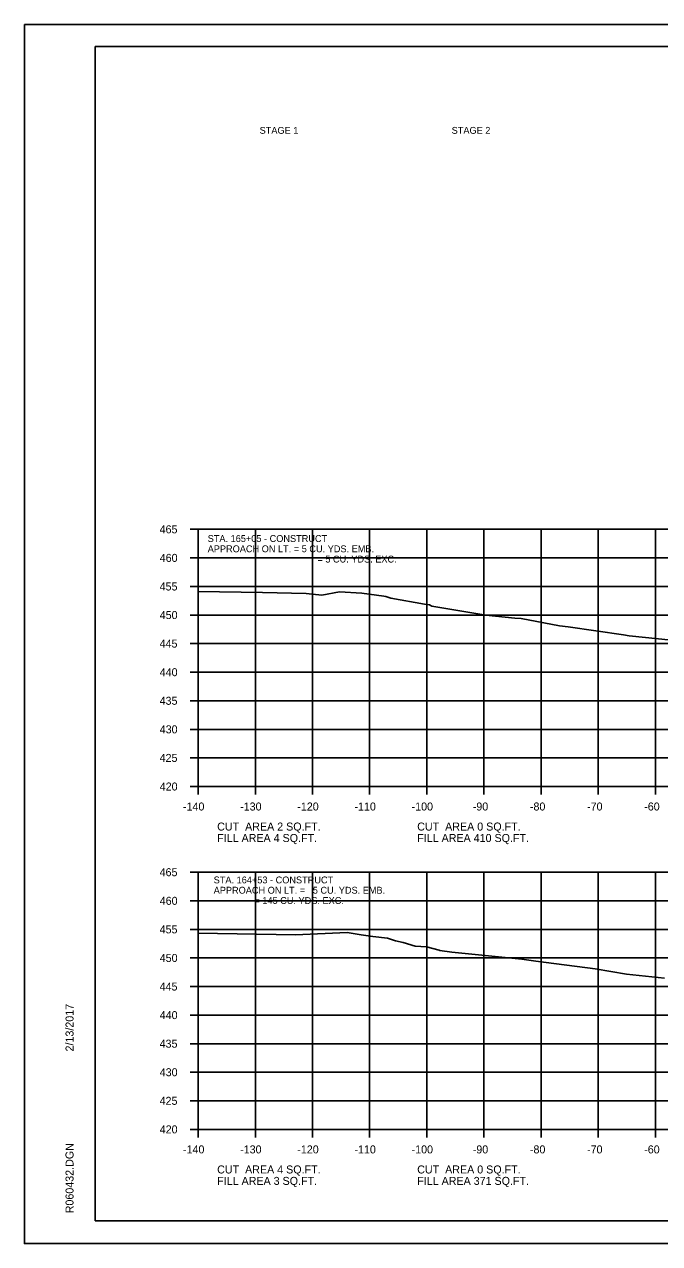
# Model space of a CAD drawing. Extents: x 1538688 to 1540766, y 656250 to 671912.
# Drawn here: x 1538687.8 to 1538798.9, y 668284.8 to 668498.2 of the extents above; entities that cross this region are included whole.
import ezdxf

# ---------------------------------------------------------------- set-up
doc = ezdxf.new("R2010")
doc.units = 0
for name, color, linetype in [('18', 7, 'Continuous'), ('22', 7, 'Continuous'), ('26', 7, 'Continuous'), ('7', 7, 'Continuous'), ('Borings', 7, 'Continuous'), ('Default', 7, 'Continuous'), ('Horizontal Alignment', 7, 'Continuous'), ('RipRap', 7, 'Continuous')]:
    doc.layers.add(name, color=color, linetype=linetype)

msp = doc.modelspace()

# ---------------------------------------------------------------- linework, layer by layer
at = {"layer": '18'}
for points in [[(1538718.18, 668398.91), (1538729.44, 668398.75), (1538737.08, 668398.57), (1538739.81, 668398.29), (1538742.93, 668398.89), (1538746.81, 668398.65), (1538750.64, 668398.09), (1538751.03, 668398.06), (1538751.91, 668397.79), (1538757.77, 668396.74), (1538758.67, 668396.61), (1538759.05, 668396.36), (1538768.51, 668394.8), (1538773.61, 668394.29), (1538774.7, 668394.19), (1538781.39, 668392.95), (1538782.92, 668392.72), (1538792.62, 668391.33), (1538793.58, 668391.19), (1538803.28, 668390.2)], [(1538718.18, 668339.12), (1538735.19, 668338.87), (1538744.25, 668339.25), (1538746.71, 668338.85), (1538748.72, 668338.57), (1538751.28, 668338.26), (1538752.72, 668337.81), (1538754.07, 668337.53), (1538756.15, 668336.86), (1538758.14, 668336.78), (1538760.35, 668336.16), (1538760.47, 668336.1), (1538762.57, 668335.84), (1538774.82, 668334.61), (1538777.26, 668334.23), (1538787.65, 668332.89), (1538793.13, 668331.99), (1538799.76, 668331.3)]]:
    msp.add_lwpolyline(points, dxfattribs=at)
at = {"layer": '22'}
for p, q in [((1538718.18, 668409.81), (1538998.18, 668409.81)), ((1538718.18, 668364.81), (1538718.18, 668409.81)), ((1538718.18, 668409.81), (1538998.18, 668409.81)), ((1538718.18, 668364.81), (1538718.18, 668409.81)), ((1538728.18, 668364.81), (1538728.18, 668409.81)), ((1538728.18, 668364.81), (1538728.18, 668409.81)), ((1538738.18, 668364.81), (1538738.18, 668409.81)), ((1538738.18, 668364.81), (1538738.18, 668409.81)), ((1538748.18, 668364.81), (1538748.18, 668409.81)), ((1538748.18, 668364.81), (1538748.18, 668409.81)), ((1538758.18, 668364.81), (1538758.18, 668409.81)), ((1538758.18, 668364.81), (1538758.18, 668409.81)), ((1538768.18, 668364.81), (1538768.18, 668409.81)), ((1538768.18, 668364.81), (1538768.18, 668409.81)), ((1538778.18, 668364.81), (1538778.18, 668409.81)), ((1538778.18, 668364.81), (1538778.18, 668409.81)), ((1538788.18, 668364.81), (1538788.18, 668409.81)), ((1538788.18, 668364.81), (1538788.18, 668409.81)), ((1538798.18, 668364.81), (1538798.18, 668409.81)), ((1538798.18, 668364.81), (1538798.18, 668409.81)), ((1538718.18, 668404.81), (1538998.18, 668404.81)), ((1538718.18, 668404.81), (1538998.18, 668404.81)), ((1538718.18, 668399.81), (1538998.18, 668399.81)), ((1538718.18, 668399.81), (1538998.18, 668399.81)), ((1538718.18, 668394.81), (1538998.18, 668394.81)), ((1538718.18, 668394.81), (1538998.18, 668394.81)), ((1538718.18, 668389.81), (1538998.18, 668389.81)), ((1538718.18, 668389.81), (1538998.18, 668389.81)), ((1538718.18, 668384.81), (1538998.18, 668384.81)), ((1538718.18, 668384.81), (1538998.18, 668384.81)), ((1538718.18, 668379.81), (1538998.18, 668379.81)), ((1538718.18, 668379.81), (1538998.18, 668379.81)), ((1538718.18, 668374.81), (1538998.18, 668374.81)), ((1538718.18, 668374.81), (1538998.18, 668374.81)), ((1538718.18, 668369.81), (1538998.18, 668369.81)), ((1538718.18, 668369.81), (1538998.18, 668369.81)), ((1538718.18, 668364.81), (1538998.18, 668364.81)), ((1538718.18, 668364.81), (1538998.18, 668364.81)), ((1538718.18, 668349.81), (1538998.18, 668349.81)), ((1538718.18, 668304.81), (1538718.18, 668349.81)), ((1538728.18, 668304.81), (1538728.18, 668349.81)), ((1538738.18, 668304.81), (1538738.18, 668349.81)), ((1538748.18, 668304.81), (1538748.18, 668349.81)), ((1538758.18, 668304.81), (1538758.18, 668349.81)), ((1538768.18, 668304.81), (1538768.18, 668349.81)), ((1538778.18, 668304.81), (1538778.18, 668349.81)), ((1538788.18, 668304.81), (1538788.18, 668349.81)), ((1538798.18, 668304.81), (1538798.18, 668349.81)), ((1538718.18, 668344.81), (1538998.18, 668344.81)), ((1538718.18, 668339.81), (1538998.18, 668339.81)), ((1538718.18, 668334.81), (1538998.18, 668334.81)), ((1538718.18, 668329.81), (1538998.18, 668329.81)), ((1538718.18, 668324.81), (1538998.18, 668324.81)), ((1538718.18, 668319.81), (1538998.18, 668319.81)), ((1538718.18, 668314.81), (1538998.18, 668314.81)), ((1538718.18, 668309.81), (1538998.18, 668309.81)), ((1538718.18, 668304.81), (1538998.18, 668304.81))]:
    msp.add_line(p, q, dxfattribs=at)
at = {"layer": '26'}
for p, q in [((1538687.78, 668498.16), (1539021.11, 668498.16)), ((1538687.78, 668284.83), (1539021.11, 668284.83))]:
    msp.add_line(p, q, dxfattribs=at)
msp.add_lwpolyline([(1538687.77, 668498.16), (1539021.11, 668498.16), (1539021.11, 668284.83), (1538687.77, 668284.83)], close=True, dxfattribs=at)
at = {"layer": 'Borings'}
for p, q in [((1538716.78, 668409.81), (1538718.18, 668409.81)), ((1538718.18, 668364.81), (1538718.18, 668409.81)), ((1538716.78, 668404.81), (1538718.18, 668404.81)), ((1538716.78, 668399.81), (1538718.18, 668399.81)), ((1538716.78, 668394.81), (1538718.18, 668394.81)), ((1538716.78, 668389.81), (1538718.18, 668389.81)), ((1538716.78, 668384.81), (1538718.18, 668384.81)), ((1538716.78, 668379.81), (1538718.18, 668379.81)), ((1538716.78, 668374.81), (1538718.18, 668374.81)), ((1538716.78, 668369.81), (1538718.18, 668369.81)), ((1538716.78, 668364.81), (1538718.18, 668364.81)), ((1538718.18, 668364.81), (1538998.18, 668364.81)), ((1538718.18, 668363.41), (1538718.18, 668364.81)), ((1538728.18, 668363.41), (1538728.18, 668364.81)), ((1538738.18, 668363.41), (1538738.18, 668364.81)), ((1538748.18, 668363.41), (1538748.18, 668364.81)), ((1538758.18, 668363.41), (1538758.18, 668364.81)), ((1538768.18, 668363.41), (1538768.18, 668364.81)), ((1538778.18, 668363.41), (1538778.18, 668364.81)), ((1538788.18, 668363.41), (1538788.18, 668364.81)), ((1538798.18, 668363.41), (1538798.18, 668364.81)), ((1538716.78, 668349.81), (1538718.18, 668349.81)), ((1538718.18, 668304.81), (1538718.18, 668349.81)), ((1538716.78, 668344.81), (1538718.18, 668344.81)), ((1538716.78, 668339.81), (1538718.18, 668339.81)), ((1538716.78, 668334.81), (1538718.18, 668334.81)), ((1538716.78, 668329.81), (1538718.18, 668329.81)), ((1538716.78, 668324.81), (1538718.18, 668324.81)), ((1538716.78, 668319.81), (1538718.18, 668319.81)), ((1538716.78, 668314.81), (1538718.18, 668314.81)), ((1538716.78, 668309.81), (1538718.18, 668309.81)), ((1538716.78, 668304.81), (1538718.18, 668304.81)), ((1538718.18, 668304.81), (1538998.18, 668304.81)), ((1538718.18, 668303.41), (1538718.18, 668304.81)), ((1538728.18, 668303.41), (1538728.18, 668304.81)), ((1538738.18, 668303.41), (1538738.18, 668304.81)), ((1538748.18, 668303.41), (1538748.18, 668304.81)), ((1538758.18, 668303.41), (1538758.18, 668304.81)), ((1538768.18, 668303.41), (1538768.18, 668304.81)), ((1538778.18, 668303.41), (1538778.18, 668304.81)), ((1538788.18, 668303.41), (1538788.18, 668304.81)), ((1538798.18, 668303.41), (1538798.18, 668304.81))]:
    msp.add_line(p, q, dxfattribs=at)
at = {"layer": 'RipRap'}
for p, q in [((1538700.18, 668494.27), (1539016.36, 668494.27)), ((1538700.18, 668288.81), (1538700.18, 668494.27)), ((1538700.18, 668288.81), (1538700.18, 668288.81)), ((1539016.36, 668288.81), (1538700.18, 668288.81))]:
    msp.add_line(p, q, dxfattribs=at)

# ---------------------------------------------------------------- texts
at = {"layer": '7'}
for s, p in [('STA. 165+05 - CONSTRUCT', (1538719.84, 668407.6)), ('APPROACH ON LT. = 5 CU. YDS. EMB.', (1538719.84, 668405.8)), ('= 5 CU. YDS. EXC.', (1538739.04, 668404)), ('STA. 164+53 - CONSTRUCT', (1538720.89, 668347.86)), ('APPROACH ON LT. =   5 CU. YDS. EMB.', (1538720.89, 668346.06)), ('                = 145 CU. YDS. EXC.', (1538720.89, 668344.26))]:
    msp.add_text(s, height=1.2, dxfattribs=at).set_placement(p)
at = {"layer": 'Default'}
for s, p in [('STAGE 1', (1538728.93, 668479.02)), ('STAGE 2', (1538762.53, 668479.02))]:
    msp.add_text(s, height=1.2, dxfattribs=at).set_placement(p)
at = {"layer": 'Horizontal Alignment'}
for s, p in [('465', (1538711.43, 668409.11)), ('460', (1538711.45, 668404.11)), ('455', (1538711.43, 668399.11)), ('450', (1538711.45, 668394.11)), ('445', (1538711.43, 668389.11)), ('440', (1538711.45, 668384.11)), ('435', (1538711.43, 668379.11)), ('430', (1538711.45, 668374.11)), ('425', (1538711.43, 668369.11)), ('420', (1538711.45, 668364.11)), ('-140', (1538715.52, 668360.61)), ('-130', (1538725.52, 668360.61)), ('-120', (1538735.52, 668360.61)), ('-110', (1538745.52, 668360.61)), ('-100', (1538755.52, 668360.61)), ('-90', (1538766.22, 668360.61)), ('-80', (1538776.22, 668360.61)), ('-70', (1538786.22, 668360.61)), ('-60', (1538796.22, 668360.61)), ('CUT  AREA 2 SQ.FT.', (1538721.5, 668357.1)), ('CUT  AREA 0 SQ.FT.', (1538756.5, 668357.1)), ('FILL AREA 4 SQ.FT.', (1538721.5, 668355.1)), ('FILL AREA 410 SQ.FT.', (1538756.5, 668355.1)), ('465', (1538711.43, 668349.11)), ('460', (1538711.45, 668344.11)), ('455', (1538711.43, 668339.11)), ('450', (1538711.45, 668334.11)), ('445', (1538711.43, 668329.11)), ('440', (1538711.45, 668324.11)), ('435', (1538711.43, 668319.11)), ('430', (1538711.45, 668314.11)), ('425', (1538711.43, 668309.11)), ('420', (1538711.45, 668304.11)), ('-140', (1538715.52, 668300.61)), ('-130', (1538725.52, 668300.61)), ('-120', (1538735.52, 668300.61)), ('-110', (1538745.52, 668300.61)), ('-100', (1538755.52, 668300.61)), ('-90', (1538766.22, 668300.61)), ('-80', (1538776.22, 668300.61)), ('-70', (1538786.22, 668300.61)), ('-60', (1538796.22, 668300.61)), ('CUT  AREA 4 SQ.FT.', (1538721.5, 668297.1)), ('CUT  AREA 0 SQ.FT.', (1538756.5, 668297.1)), ('FILL AREA 3 SQ.FT.', (1538721.5, 668295.1)), ('FILL AREA 371 SQ.FT.', (1538756.5, 668295.1))]:
    msp.add_text(s, height=1.4, dxfattribs=at).set_placement(p)
at = {"layer": 'RipRap'}
for s, p in [('2/13/2017', (1538696.37, 668318.45)), ('R060432.DGN', (1538696.37, 668290.13))]:
    msp.add_text(s, height=1.4, rotation=90, dxfattribs=at).set_placement(p)

doc.saveas('drawing.dxf')
